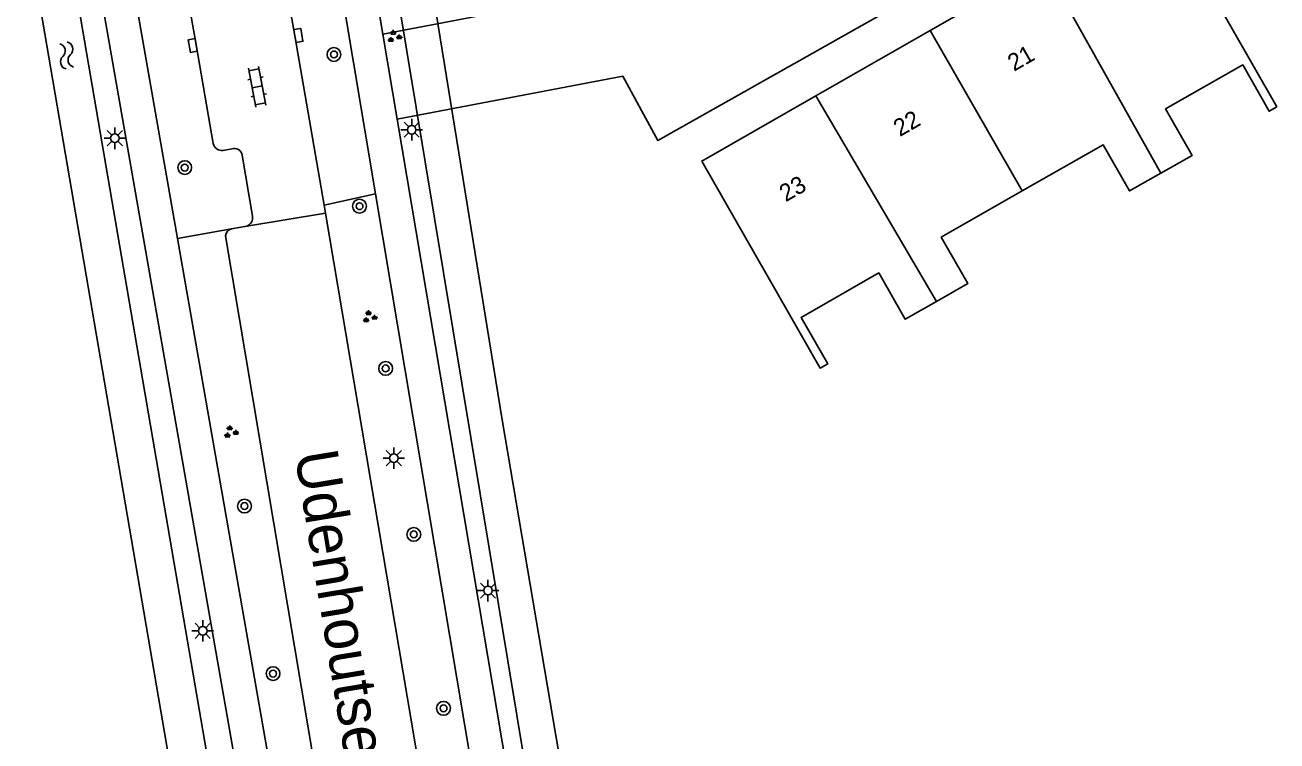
# Model space of a CAD drawing. Extents: x 136000 to 141000, y 400494 to 402006.
# Drawn here: x 137938.5 to 138011.1, y 401551.6 to 401593.2 of the extents above; entities that cross this region are included whole.
import ezdxf

# ---------------------------------------------------------------- set-up
doc = ezdxf.new("R2010")
doc.units = 0
for name, color, linetype in [('gg-anno-huisnummerreeks BGT', 7, 'Continuous'), ('gg-anno-openbare ruimte label', 7, 'Continuous'), ('gg-bbg-hoofdgebouw', 7, 'Continuous'), ('gg-bbg-tussenscheiding', 7, 'Continuous'), ('gg-knt-plantopografie kant verharding', 7, 'Continuous'), ('gg-knt-verharding', 7, 'Continuous'), ('gg-kntw-bovenkant insteek waterloop', 7, 'Continuous'), ('gt-grn-groengrens', 7, 'Continuous'), ('gt-symb-boom', 7, 'Continuous'), ('gt-symb-groenvak', 7, 'Continuous'), ('gt-symb-klinker verharding', 7, 'Continuous'), ('gt-symb-kolk', 7, 'Continuous'), ('gt-symb-lichtmast', 7, 'Continuous'), ('gt-symb-watersymbool', 7, 'Continuous')]:
    doc.layers.add(name, color=color, linetype=linetype)

# ---------------------------------------------------------------- blocks, each defined once
blk = doc.blocks.new('gt0-LMAST')
at = {"layer": 'gt-symb-lichtmast'}
for p, q in [((-0.182, 0.173), (-0.447, 0.438)), ((-0.005, 0.246), (-0.005, 0.621)), ((0.172, 0.173), (0.437, 0.438)), ((-0.255, -0.004), (-0.63, -0.004)), ((-0.182, -0.181), (-0.447, -0.446)), ((-0.005, -0.254), (-0.005, -0.629)), ((0.437, -0.446), (0.172, -0.181)), ((0.245, -0.004), (0.62, -0.004))]:
    blk.add_line(p, q, dxfattribs=at)
blk.add_circle((-0.005, -0.004), 0.25, dxfattribs=at)
blk = doc.blocks.new('gt0-KL1')
at = {"layer": 'gt-symb-klinker verharding'}
for p, q in [((-1.15, 0.3), (1.15, 0.3)), ((-1, -0.3), (-1, 0.3)), ((-0.5, 0.3), (-0.5, 0.45)), ((0, -0.3), (0, 0.3)), ((0.5, 0.3), (0.5, 0.45)), ((1, -0.3), (1, 0.3)), ((-1.15, -0.3), (1.15, -0.3)), ((-0.5, -0.45), (-0.5, -0.3)), ((0.5, -0.45), (0.5, -0.3))]:
    blk.add_line(p, q, dxfattribs=at)
blk = doc.blocks.new('gt0-WA')
at = {"layer": 'gt-symb-watersymbool'}
for centre, start, end in [((-0.323, 0.022), 28.07249, 151.92751), ((0.427, 0.422), 208.07248, 331.92751), ((-0.323, -0.428), 28.07249, 151.92751), ((0.427, -0.028), 208.07248, 331.92751)]:
    blk.add_arc(centre, 0.425, start, end, dxfattribs=at)
blk = doc.blocks.new('gt0-BOOM')
at = {"layer": 'gt-symb-boom'}
for radius in [0.4, 0.2]:
    blk.add_circle((0, 0), radius, dxfattribs=at)
blk = doc.blocks.new('gt0-KOLK')
at = {"layer": 'gt-symb-kolk'}
blk.add_lwpolyline([(0, 0), (0.375, 0), (0.375, 0.4), (-0.375, 0.4), (-0.375, 0), (0, 0)], dxfattribs=at)
blk = doc.blocks.new('gt0-GRVAK')
at = {"layer": 'gt-symb-groenvak'}
for p, q in [((-0.11, 0.189), (-0.228, 0.24)), ((-0.182, 0.153), (0.088, 0.153)), ((-0.091, 0.211), (-0.156, 0.322)), ((-0.047, 0.214), (-0.047, 0.393)), ((-0.004, 0.211), (0.061, 0.322)), ((0.015, 0.189), (0.133, 0.24)), ((0.262, -0.052), (0.197, 0.059)), ((0.305, -0.049), (0.305, 0.13)), ((0.349, -0.052), (0.414, 0.059)), ((-0.245, -0.228), (-0.363, -0.177)), ((-0.318, -0.264), (-0.047, -0.264)), ((-0.226, -0.206), (-0.291, -0.095)), ((-0.183, -0.203), (-0.183, -0.024)), ((-0.139, -0.206), (-0.074, -0.095)), ((-0.12, -0.228), (-0.002, -0.177)), ((0.243, -0.074), (0.125, -0.023)), ((0.17, -0.11), (0.441, -0.11)), ((0.368, -0.074), (0.486, -0.023))]:
    blk.add_line(p, q, dxfattribs=at)

msp = doc.modelspace()

# ---------------------------------------------------------------- linework, layer by layer
at = {"layer": 'gg-bbg-hoofdgebouw'}
for p, q in [((137997.588, 401596.638), (137990.963, 401592.85)), ((137990.963, 401592.85), (137984.339, 401589.061))]:
    msp.add_line(p, q, dxfattribs=at)
for points in [[(138011.094, 401588.419), (138004.212, 401600.426), (137997.588, 401596.638)], [(138004.355, 401584.57), (138006.17, 401585.603), (138004.63, 401588.296), (138009.107, 401590.856), (138010.647, 401588.162), (138011.094, 401588.419)], [(137984.339, 401589.061), (137977.715, 401585.273), (137984.58, 401573.254), (137985.028, 401573.503), (137983.484, 401576.202), (137987.99, 401578.779), (137989.528, 401576.089), (137991.339, 401577.125)], [(137996.307, 401583.536), (138001.003, 401586.221), (138002.539, 401583.536), (138004.355, 401584.57)], [(137991.339, 401577.125), (137993.15, 401578.16), (137991.611, 401580.85), (137996.307, 401583.536)]]:
    msp.add_lwpolyline(points, dxfattribs=at)
at = {"layer": 'gg-bbg-tussenscheiding'}
for p, q in [((137997.588, 401596.638), (138004.355, 401584.57)), ((137990.963, 401592.85), (137996.307, 401583.536)), ((137984.339, 401589.061), (137991.339, 401577.125))]:
    msp.add_line(p, q, dxfattribs=at)
at = {"layer": 'gg-knt-plantopografie kant verharding'}
for p, q in [((137959.22, 401592.642), (137983.788, 401597.329)), ((137960.05, 401587.71), (137973.139, 401590.207))]:
    msp.add_line(p, q, dxfattribs=at)
msp.add_lwpolyline([(137973.139, 401590.207), (137975.177, 401586.459), (138007.491, 401604.72), (137991.9, 401632.138)], dxfattribs=at)
at = {"layer": 'gg-knt-verharding'}
for p, q in [((137957.855, 401600.749), (137959.22, 401592.642)), ((137944.001, 401599.598), (137947.295, 401580.773)), ((137956.624, 401596.244), (137958.787, 401583.372)), ((137942.71, 401595.71), (137955.74, 401521.282)), ((137959.22, 401592.642), (137960.05, 401587.71)), ((137960.05, 401587.71), (137972.74, 401512.332)), ((137950.448, 401585.979), (137949.947, 401585.883)), ((137951.642, 401582.078), (137951.049, 401585.618)), ((137958.787, 401583.372), (137970.81, 401511.811)), ((137955.879, 401582.248), (137951.316, 401581.497)), ((137955.8, 401582.708), (137955.879, 401582.248)), ((137955.879, 401582.248), (137968.14, 401509.802)), ((137951.316, 401581.497), (137950.433, 401581.339)), ((137947.295, 401580.773), (137957.54, 401522.212)), ((137950.077, 401580.934), (137961.092, 401515.482))]:
    msp.add_line(p, q, dxfattribs=at)
for points in [[(137949.373, 401586.296), (137948.38, 401592.013), (137946.76, 401601.199)], [(137953.206, 401597.734), (137954.115, 401592.532), (137955.8, 401582.708)]]:
    msp.add_lwpolyline(points, dxfattribs=at)
for centre, radius, start, end in [((137949.886, 401586.404), 0.524, 191.83915, 276.68989), ((137950.597, 401585.545), 0.458, 9.10628, 108.91014), ((137951.168, 401581.962), 0.488, 287.62619, 13.7801), ((137950.539, 401580.887), 0.465, 103.21745, 174.15081)]:
    msp.add_arc(centre, radius, start, end, dxfattribs=at)
at = {"layer": 'gg-kntw-bovenkant insteek waterloop'}
for p, q in [((137974.186, 401509.676), (137958.868, 401602.108)), ((137938.451, 401599.318), (137952.459, 401517.688))]:
    msp.add_line(p, q, dxfattribs=at)
for points in [[(137976.365, 401510.046), (137966.124, 401570.369), (137960.876, 401602.691)], [(137938.451, 401599.318), (137940.655, 401599.486), (137954.628, 401518.063)]]:
    msp.add_lwpolyline(points, dxfattribs=at)
at = {"layer": 'gt-grn-groengrens'}
for p, q in [((137955.8, 401582.708), (137958.787, 401583.372)), ((137950.433, 401581.339), (137947.295, 401580.773))]:
    msp.add_line(p, q, dxfattribs=at)

# ---------------------------------------------------------------- block references
at = {"layer": 'gt-symb-boom'}
for p in [(137956.374, 401591.46), (137947.715, 401584.895), (137957.86, 401582.654), (137959.376, 401573.236), (137951.183, 401565.247), (137961.008, 401563.606), (137952.841, 401555.521), (137962.733, 401553.508)]:
    msp.add_blockref('gt0-BOOM', p, dxfattribs=at)
at = {"layer": 'gt-symb-groenvak'}
for p in [(137959.862, 401592.494), (137958.427, 401576.22), (137950.375, 401569.536)]:
    msp.add_blockref('gt0-GRVAK', p, dxfattribs=at)
at = {"layer": 'gt-symb-klinker verharding', "rotation": -79.21838326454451}
msp.add_blockref('gt0-KL1', (137951.918, 401589.584), dxfattribs=at)
at = {"layer": 'gt-symb-kolk'}
for p, rotation in [((137948.38, 401592.013), 99.86165880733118), ((137954.115, 401592.532), -80.08925519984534)]:
    msp.add_blockref('gt0-KOLK', p, dxfattribs=dict(at, rotation=rotation))
at = {"layer": 'gt-symb-lichtmast'}
for p in [(137943.665, 401586.601), (137960.891, 401587.096), (137959.857, 401568.035), (137965.319, 401560.344), (137948.765, 401558.011)]:
    msp.add_blockref('gt0-LMAST', p, dxfattribs=at)
at = {"layer": 'gt-symb-watersymbool', "rotation": 104.00844348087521}
msp.add_blockref('gt0-WA', (137940.876, 401591.35), dxfattribs=at)

# ---------------------------------------------------------------- texts
at = {"layer": 'gg-anno-huisnummerreeks BGT'}
for s, p in [('21', (137995.835, 401590.451)), ('22', (137989.211, 401586.663)), ('23', (137982.587, 401582.875))]:
    msp.add_text(s, height=1, rotation=29.8, dxfattribs=at).set_placement(p)
at = {"layer": 'gg-anno-openbare ruimte label'}
msp.add_text('Udenhoutseweg', height=2.5, rotation=279.4, dxfattribs=at).set_placement((137954.089, 401568.291))

doc.saveas('drawing.dxf')
